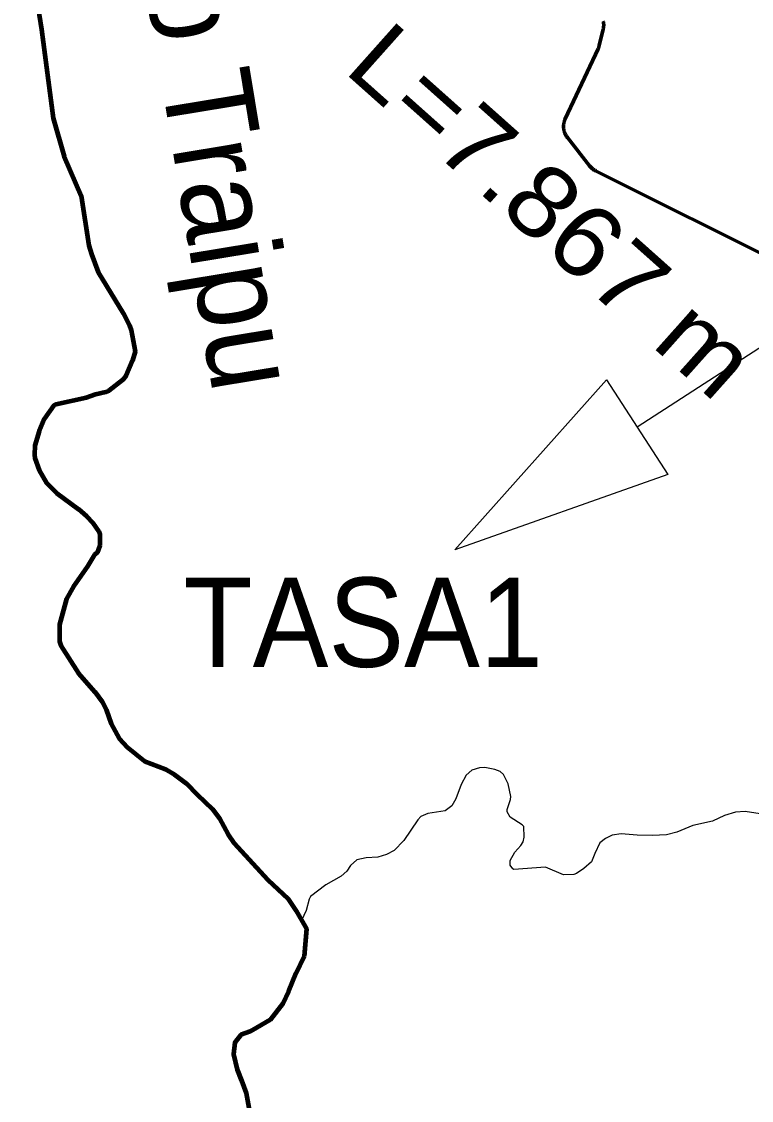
# Model space of a CAD drawing. Extents: x -1643653 to 4543381, y 1624270 to 13878484.
# Drawn here: x 736555 to 740638, y 8948296 to 8954334 of the extents above; entities that cross this region are included whole.
import ezdxf
from ezdxf.enums import TextEntityAlignment as Align

# ---------------------------------------------------------------- set-up
doc = ezdxf.new("R2010")
doc.units = 0
doc.header["$LTSCALE"] = 160
for name, color, linetype, lineweight in [('24', 7, 'Continuous', 25), ('50', 7, 'Continuous', 13), ('53', 7, 'Continuous', 106), ('54', 7, 'Continuous', 25), ('60', 7, 'Continuous', 13), ('61', 7, 'Continuous', 70)]:
    doc.layers.add(name, color=color, linetype=linetype, lineweight=lineweight)
doc.layers.add('49', color=7, linetype='Continuous')

msp = doc.modelspace()

# ---------------------------------------------------------------- linework, layer by layer
at = {"layer": '24', "lineweight": 53}
for points in [[(736639.7, 8954453.6), (736667, 8954290.4), (736732, 8953793.5), (736792.6, 8953579), (736888.8, 8953358.6), (736931.7, 8953081.8), (736945.3, 8953031.5), (736983.1, 8952931.3), (737123.4, 8952701.6), (737158.8, 8952633.3), (737167.3, 8952606.4), (737189.8, 8952488.2), (737175.2, 8952437.1), (737140.2, 8952353), (737118.4, 8952326.4), (737043.7, 8952268.4), (737024.6, 8952259.4), (736968.5, 8952246.4), (736915.8, 8952227.5), (736746.2, 8952191.8), (736734.2, 8952186), (736680.5, 8952109.1), (736652.4, 8952042.2), (736628, 8951962.5), (736626.1, 8951909.8), (736629.1, 8951890.4), (736652.2, 8951824.1), (736693.8, 8951753.5), (736751.8, 8951695.4), (736872.7, 8951604.6), (736918.3, 8951565.6), (736953.6, 8951528.3), (736987.1, 8951480.3), (736992.2, 8951466.2), (736991.6, 8951401.6)], [(736991.6, 8951401.6), (736977.6, 8951361.6), (736962.6, 8951350.4), (736923.5, 8951285.3), (736844.9, 8951173.2), (736806.8, 8951104.1), (736767.2, 8950959.9), (736766.7, 8950864.6), (736773.5, 8950843), (736873.1, 8950687.5), (736964, 8950582.3), (737005.9, 8950527.2), (737027.5, 8950484.6), (737056.7, 8950403.1), (737100.5, 8950322.1), (737144.6, 8950272.8), (737242.5, 8950194.6), (737359.4, 8950150.4), (737410.4, 8950121.1), (737478.1, 8950069.7), (737536.8, 8950007.6), (737622.1, 8949926.5), (737662.5, 8949873.3), (737710.3, 8949784.5), (737742.4, 8949737.3), (737932.5, 8949531.3), (738045.7, 8949425), (738090.7, 8949356.8), (738148, 8949255.8), (738136, 8949103.5)], [(738136, 8949103.5), (738089.6, 8949007), (738048.2, 8948905.4), (738017.2, 8948839.4), (737945.4, 8948748.2), (737869, 8948701.7), (737833, 8948682.7), (737782, 8948662.6), (737747, 8948620.9), (737740.6, 8948556), (737760.3, 8948469.2), (737785.4, 8948408), (737810.3, 8948336.6), (737829.9, 8948234.6)]]:
    msp.add_lwpolyline(points, dxfattribs=at)
at = {"layer": '24'}
for points in [[(740735.3, 8949891.9), (740602.9, 8949913.7), (740548.3, 8949910.1), (740486.8, 8949891.4), (740420.3, 8949858.4), (740310.4, 8949835.8), (740220.6, 8949798.5), (740162.9, 8949782.6), (740084.8, 8949779.1), (739999.7, 8949781.3), (739910, 8949788.8), (739859.3, 8949781.2), (739821.4, 8949761.7), (739790.7, 8949737.8), (739761.1, 8949678), (739743.2, 8949632.1), (739700.3, 8949594.3), (739658.9, 8949566.6), (739643.6, 8949560.7), (739587.5, 8949559.2), (739486.2, 8949601.8), (739309.6, 8949588.5), (739303.3, 8949591.9), (739288.7, 8949612.8), (739288.5, 8949639.8), (739315.2, 8949685), (739348.8, 8949722.2), (739360.7, 8949743.3), (739366.1, 8949769.7), (739363.8, 8949828.5), (739356.3, 8949838.8), (739288.5, 8949881.8), (739271.4, 8949910.5), (739271.3, 8949924.3), (739290.9, 8949980.8), (739292.3, 8949997.4), (739277.5, 8950068.8), (739251.5, 8950120.9), (739232.9, 8950137.4), (739203.2, 8950149.1), (739145.7, 8950160.4), (739116.4, 8950158.3), (739073.6, 8950144.2), (739042.1, 8950115.9), (739014.9, 8950065.3), (738985.1, 8949983.4), (738962.1, 8949945.3), (738924.2, 8949917.2), (738826.7, 8949901.6), (738788.2, 8949885.5), (738771.3, 8949866.9), (738692.4, 8949750.2), (738639.2, 8949694.6), (738595.7, 8949672.3)], [(738595.7, 8949672.3), (738595.7, 8949672.3), (738548.7, 8949658), (738482.6, 8949654.4), (738430.5, 8949643.6), (738394, 8949611.5), (738374.2, 8949580.1), (738342.5, 8949551.8), (738256.8, 8949502.2), (738171.1, 8949436.8), (738163.5, 8949423.3), (738147.7, 8949359.1), (738121.4, 8949302.9)]]:
    msp.add_lwpolyline(points, dxfattribs=at)
at = {"layer": '53'}
for points in [[(736639.7, 8954453.6), (736667, 8954290.4), (736732, 8953793.5), (736792.6, 8953579), (736888.8, 8953358.6), (736931.7, 8953081.8), (736945.3, 8953031.5), (736983.1, 8952931.3), (737123.4, 8952701.6), (737158.8, 8952633.3), (737167.3, 8952606.4), (737189.8, 8952488.2), (737175.2, 8952437.1), (737140.2, 8952353), (737118.4, 8952326.4), (737043.7, 8952268.4), (737024.6, 8952259.4), (736968.5, 8952246.4), (736915.8, 8952227.5), (736746.2, 8952191.8), (736734.2, 8952186), (736680.5, 8952109.1), (736652.4, 8952042.2), (736628, 8951962.5), (736626.1, 8951909.8), (736629.1, 8951890.4), (736652.2, 8951824.1), (736693.8, 8951753.5), (736751.8, 8951695.4), (736872.7, 8951604.6), (736918.3, 8951565.6), (736953.6, 8951528.3), (736987.1, 8951480.3), (736992.2, 8951466.2), (736991.6, 8951401.6)], [(736639.7, 8954453.6), (736667, 8954290.4), (736732, 8953793.5), (736792.6, 8953579), (736888.8, 8953358.6), (736931.7, 8953081.8), (736945.3, 8953031.5), (736983.1, 8952931.3), (737123.4, 8952701.6), (737158.8, 8952633.3), (737167.3, 8952606.4), (737189.8, 8952488.2), (737175.2, 8952437.1), (737140.2, 8952353), (737118.4, 8952326.4), (737043.7, 8952268.4), (737024.6, 8952259.4), (736968.5, 8952246.4), (736915.8, 8952227.5), (736746.2, 8952191.8), (736734.2, 8952186), (736680.5, 8952109.1), (736652.4, 8952042.2), (736628, 8951962.5), (736626.1, 8951909.8), (736629.1, 8951890.4), (736652.2, 8951824.1), (736693.8, 8951753.5), (736751.8, 8951695.4), (736872.7, 8951604.6), (736918.3, 8951565.6), (736953.6, 8951528.3), (736987.1, 8951480.3), (736992.2, 8951466.2), (736991.6, 8951401.6)], [(736639.7, 8954453.6), (736667, 8954290.4), (736732, 8953793.5), (736792.6, 8953579), (736888.8, 8953358.6), (736931.7, 8953081.8), (736945.3, 8953031.5), (736983.1, 8952931.3), (737123.4, 8952701.6), (737158.8, 8952633.3), (737167.3, 8952606.4), (737189.8, 8952488.2), (737175.2, 8952437.1), (737140.2, 8952353), (737118.4, 8952326.4), (737043.7, 8952268.4), (737024.6, 8952259.4), (736968.5, 8952246.4), (736915.8, 8952227.5), (736746.2, 8952191.8), (736734.2, 8952186), (736680.5, 8952109.1), (736652.4, 8952042.2), (736628, 8951962.5), (736626.1, 8951909.8), (736629.1, 8951890.4), (736652.2, 8951824.1), (736693.8, 8951753.5), (736751.8, 8951695.4), (736872.7, 8951604.6), (736918.3, 8951565.6), (736953.6, 8951528.3), (736987.1, 8951480.3), (736992.2, 8951466.2), (736991.6, 8951401.6)], [(736991.6, 8951401.6), (736977.6, 8951361.6), (736962.6, 8951350.4), (736923.5, 8951285.3), (736844.9, 8951173.2), (736806.8, 8951104.1), (736767.2, 8950959.9), (736766.7, 8950864.6), (736773.5, 8950843), (736873.1, 8950687.5), (736964, 8950582.3), (737005.9, 8950527.2), (737027.5, 8950484.6), (737056.7, 8950403.1), (737100.5, 8950322.1), (737144.6, 8950272.8), (737242.5, 8950194.6), (737359.4, 8950150.4), (737410.4, 8950121.1), (737478.1, 8950069.7), (737536.8, 8950007.6), (737622.1, 8949926.5), (737662.5, 8949873.3), (737710.3, 8949784.5), (737742.4, 8949737.3), (737932.5, 8949531.3), (738045.7, 8949425), (738090.7, 8949356.8), (738148, 8949255.8), (738136, 8949103.5)], [(736991.6, 8951401.6), (736977.6, 8951361.6), (736962.6, 8951350.4), (736923.5, 8951285.3), (736844.9, 8951173.2), (736806.8, 8951104.1), (736767.2, 8950959.9), (736766.7, 8950864.6), (736773.5, 8950843), (736873.1, 8950687.5), (736964, 8950582.3), (737005.9, 8950527.2), (737027.5, 8950484.6), (737056.7, 8950403.1), (737100.5, 8950322.1), (737144.6, 8950272.8), (737242.5, 8950194.6), (737359.4, 8950150.4), (737410.4, 8950121.1), (737478.1, 8950069.7), (737536.8, 8950007.6), (737622.1, 8949926.5), (737662.5, 8949873.3), (737710.3, 8949784.5), (737742.4, 8949737.3), (737932.5, 8949531.3), (738045.7, 8949425), (738090.7, 8949356.8), (738148, 8949255.8), (738136, 8949103.5)], [(736991.6, 8951401.6), (736977.6, 8951361.6), (736962.6, 8951350.4), (736923.5, 8951285.3), (736844.9, 8951173.2), (736806.8, 8951104.1), (736767.2, 8950959.9), (736766.7, 8950864.6), (736773.5, 8950843), (736873.1, 8950687.5), (736964, 8950582.3), (737005.9, 8950527.2), (737027.5, 8950484.6), (737056.7, 8950403.1), (737100.5, 8950322.1), (737144.6, 8950272.8), (737242.5, 8950194.6), (737359.4, 8950150.4), (737410.4, 8950121.1), (737478.1, 8950069.7), (737536.8, 8950007.6), (737622.1, 8949926.5), (737662.5, 8949873.3), (737710.3, 8949784.5), (737742.4, 8949737.3), (737932.5, 8949531.3), (738045.7, 8949425), (738090.7, 8949356.8), (738148, 8949255.8), (738136, 8949103.5)], [(738136, 8949103.5), (738089.6, 8949007), (738048.2, 8948905.4), (738017.2, 8948839.4), (737945.4, 8948748.2), (737869, 8948701.7), (737833, 8948682.7), (737782, 8948662.6), (737747, 8948620.9), (737740.6, 8948556), (737760.3, 8948469.2), (737785.4, 8948408), (737810.3, 8948336.6), (737829.9, 8948234.6)], [(738136, 8949103.5), (738089.6, 8949007), (738048.2, 8948905.4), (738017.2, 8948839.4), (737945.4, 8948748.2), (737869, 8948701.7), (737833, 8948682.7), (737782, 8948662.6), (737747, 8948620.9), (737740.6, 8948556), (737760.3, 8948469.2), (737785.4, 8948408), (737810.3, 8948336.6), (737829.9, 8948234.6)], [(738136, 8949103.5), (738089.6, 8949007), (738048.2, 8948905.4), (738017.2, 8948839.4), (737945.4, 8948748.2), (737869, 8948701.7), (737833, 8948682.7), (737782, 8948662.6), (737747, 8948620.9), (737740.6, 8948556), (737760.3, 8948469.2), (737785.4, 8948408), (737810.3, 8948336.6), (737829.9, 8948234.6)]]:
    msp.add_lwpolyline(points, dxfattribs=at)
at = {"layer": '54'}
msp.add_line((741033, 8952733.3), (739999.3, 8952064.6), dxfattribs=at)
msp.add_lwpolyline([(740170.8, 8951799.5), (738977.8, 8951377.2), (739827.8, 8952329.7)], close=True, dxfattribs=at)
at = {"layer": '60', "lineweight": 25}
msp.add_spline([(814781, 9009175.5), (814787.2, 9009173.4), (814796.9, 9009173.4), (814799.4, 9009172.4), (814805.1, 9009174.5), (814805.6, 9009176.5), (814811.7, 9009179.5), (814811.7, 9009179.5), (814801.5, 9009181), (814790.7, 9009181.5), (814784.1, 9009183.1), (814777.4, 9009185.1), (814778.4, 9009175.5)], degree=3, dxfattribs=at)
at = {"layer": '61'}
msp.add_lwpolyline([(740834.3, 8952964.9), (739766.2, 8953499.3), (739763.7, 8953500.6), (739761.2, 8953502), (739758.8, 8953503.4), (739756.4, 8953504.9), (739754, 8953506.5), (739751.7, 8953508.2), (739749.5, 8953509.9), (739747.3, 8953511.6), (739745.1, 8953513.5), (739743, 8953515.4), (739741, 8953517.3), (739739, 8953519.3), (739737, 8953521.4), (739735.2, 8953523.5), (739733.3, 8953525.7), (739732.2, 8953527), (739608.2, 8953685.2), (739606.5, 8953687.5), (739604.9, 8953689.8), (739603.3, 8953692.1), (739601.8, 8953694.5), (739600.3, 8953696.9), (739598.9, 8953699.4), (739597.6, 8953701.9), (739596.4, 8953704.4), (739595.2, 8953707), (739594.1, 8953709.6), (739593.1, 8953712.3), (739592.2, 8953714.9), (739591.3, 8953717.6), (739590.5, 8953720.3), (739589.8, 8953723.1), (739589.2, 8953725.8), (739588.6, 8953728.6), (739588.1, 8953731.4), (739587.7, 8953734.2), (739587.4, 8953737), (739587.2, 8953739.8), (739587, 8953742.6), (739586.9, 8953745.5), (739586.9, 8953748.3), (739587, 8953751.1), (739587.2, 8953753.9), (739587.4, 8953756.8), (739587.7, 8953759.6), (739588.1, 8953762.4), (739588.6, 8953765.2), (739589.2, 8953767.9), (739589.8, 8953770.7), (739590.5, 8953773.4), (739591.3, 8953776.1), (739592.1, 8953778.8), (739593.1, 8953781.5), (739594.1, 8953784.1), (739595.2, 8953786.8), (739596.3, 8953789.3), (739596.4, 8953789.3), (739780.1, 8954181.5), (739781.3, 8954184), (739782.4, 8954186.6), (739783.4, 8954189.3), (739784.3, 8954192), (739785.2, 8954194.6), (739786, 8954197.4), (739786.7, 8954200.1), (739786.8, 8954200.4), (739808.8, 8954291.5), (739809.4, 8954294.2), (739810, 8954297), (739810.4, 8954299.8), (739810.8, 8954302.6), (739811.1, 8954305.4), (739811.3, 8954308.2), (739811.5, 8954311), (739811.6, 8954313.8), (739811.6, 8954316.7), (739811.5, 8954319.5), (739811.3, 8954322.3), (739811.1, 8954325.2), (739810.7, 8954328), (739810.3, 8954330.8), (739809.8, 8954333.5), (739809.3, 8954336.3)], dxfattribs=at)

# ---------------------------------------------------------------- texts
at = {"layer": '49', "width": 0.95}
msp.add_text('Rio Traipu', height=500, rotation=279.367, dxfattribs=at).set_placement((737387.6, 8953687.8), align=Align.CENTER)
at = {"layer": '50', "width": 1.1}
msp.add_text('L=7.867 m', height=400, rotation=318.284, dxfattribs=at).set_placement((738349.8, 8954057.3))
at = {"layer": '54', "width": 0.95}
msp.add_text('TASA1', height=500, dxfattribs=at).set_placement((738465.8, 8950722.5), align=Align.CENTER)

doc.saveas('drawing.dxf')
